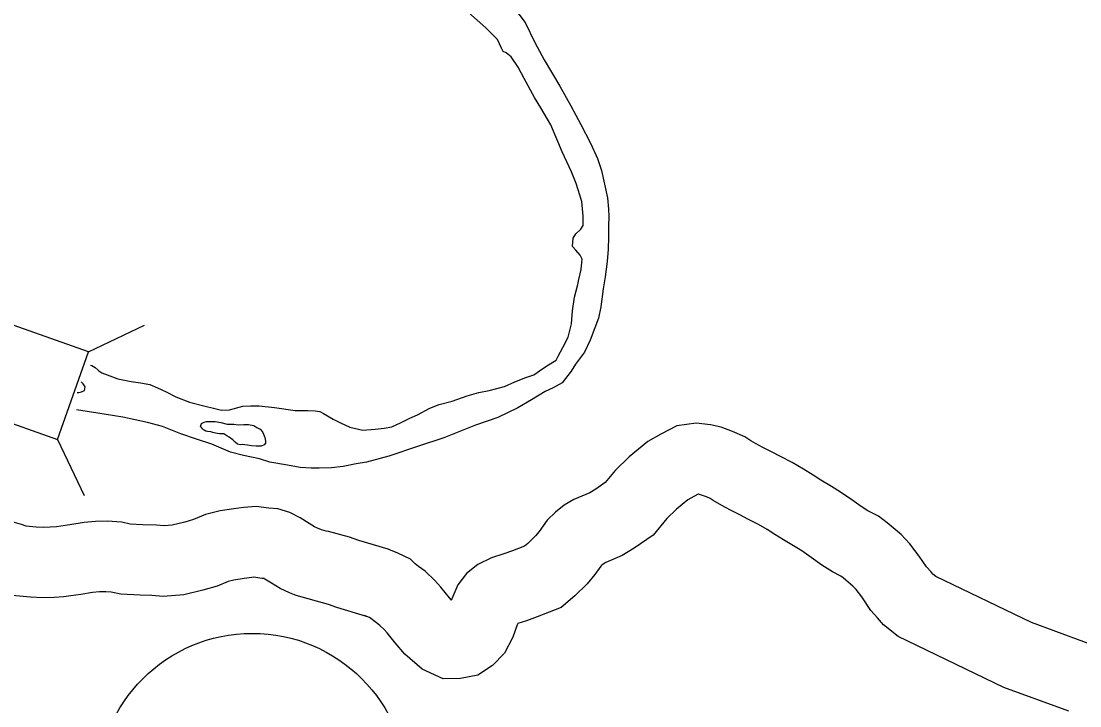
# Model space of a CAD drawing. Extents: x -939622 to -934245, y 1383184 to 1385301.
# Drawn here: x -935501.96 to -935488.43, y 1384336.71 to 1384345.45 of the extents above; entities that cross this region are included whole.
import ezdxf

# ---------------------------------------------------------------- set-up
doc = ezdxf.new("R2010")
doc.units = 0
for name, color, linetype in [('15', 7, 'Continuous'), ('20', 7, 'Continuous'), ('27', 7, 'Continuous'), ('9', 7, 'Continuous')]:
    doc.layers.add(name, color=color, linetype=linetype)

msp = doc.modelspace()

# ---------------------------------------------------------------- linework, layer by layer
at = {"layer": '15'}
for points in [[(-935488.266, 1384337.482), (-935489.052, 1384337.769), (-935490.273, 1384338.36), (-935490.31, 1384338.388), (-935490.338, 1384338.422), (-935490.392, 1384338.482), (-935490.485, 1384338.62), (-935490.603, 1384338.775), (-935490.717, 1384338.895), (-935490.842, 1384339), (-935490.895, 1384339.045), (-935491.006, 1384339.129), (-935491.143, 1384339.198), (-935491.225, 1384339.252), (-935491.348, 1384339.338), (-935491.489, 1384339.437), (-935491.604, 1384339.508), (-935491.744, 1384339.59), (-935491.841, 1384339.654), (-935491.964, 1384339.731), (-935492.108, 1384339.814), (-935492.258, 1384339.891), (-935492.366, 1384339.949), (-935492.482, 1384340.006), (-935492.575, 1384340.057), (-935492.635, 1384340.09), (-935492.712, 1384340.145), (-935492.871, 1384340.212), (-935493.017, 1384340.265), (-935493.151, 1384340.298), (-935493.337, 1384340.318), (-935493.58, 1384340.282), (-935493.787, 1384340.177), (-935493.954, 1384340.084), (-935494.189, 1384339.887), (-935494.37, 1384339.713), (-935494.498, 1384339.558), (-935494.619, 1384339.476), (-935494.694, 1384339.429), (-935494.899, 1384339.343), (-935495.021, 1384339.269), (-935495.134, 1384339.182), (-935495.24, 1384339.078), (-935495.342, 1384338.935), (-935495.39, 1384338.877), (-935495.488, 1384338.781), (-935495.529, 1384338.747), (-935495.68, 1384338.686), (-935495.791, 1384338.648), (-935495.951, 1384338.596), (-935496.126, 1384338.513), (-935496.268, 1384338.397), (-935496.381, 1384338.251), (-935496.458, 1384338.072), (-935496.464, 1384338.054)], [(-935488.573, 1384336.636), (-935489.403, 1384336.939), (-935490.753, 1384337.592), (-935490.941, 1384337.74), (-935491.017, 1384337.831), (-935491.102, 1384337.925), (-935491.218, 1384338.097), (-935491.289, 1384338.191), (-935491.333, 1384338.237), (-935491.421, 1384338.31), (-935491.458, 1384338.342), (-935491.487, 1384338.364), (-935491.592, 1384338.417), (-935491.728, 1384338.505), (-935491.865, 1384338.601), (-935491.984, 1384338.685), (-935492.069, 1384338.737), (-935492.219, 1384338.825), (-935492.328, 1384338.897), (-935492.429, 1384338.96), (-935492.539, 1384339.024), (-935492.673, 1384339.093), (-935492.776, 1384339.147), (-935492.896, 1384339.207), (-935493.008, 1384339.267), (-935493.117, 1384339.328), (-935493.155, 1384339.355), (-935493.201, 1384339.375), (-935493.278, 1384339.403), (-935493.307, 1384339.41), (-935493.31, 1384339.41), (-935493.365, 1384339.382), (-935493.442, 1384339.339), (-935493.586, 1384339.219), (-935493.708, 1384339.101), (-935493.886, 1384338.885), (-935494.128, 1384338.721), (-935494.279, 1384338.627), (-935494.491, 1384338.538), (-935494.512, 1384338.526), (-935494.541, 1384338.503), (-935494.553, 1384338.491), (-935494.628, 1384338.385), (-935494.728, 1384338.266), (-935494.884, 1384338.113), (-935495.062, 1384337.964), (-935495.365, 1384337.843), (-935495.505, 1384337.794), (-935495.612, 1384337.76), (-935495.621, 1384337.74), (-935495.677, 1384337.585)], [(-935497.271, 1384338.706), (-935497.645, 1384338.819), (-935497.766, 1384338.862), (-935498.034, 1384338.935), (-935498.064, 1384338.937), (-935498.121, 1384338.953), (-935498.175, 1384338.974), (-935498.213, 1384338.993), (-935498.282, 1384339.036), (-935498.395, 1384339.106), (-935498.529, 1384339.178), (-935498.68, 1384339.224), (-935498.794, 1384339.23), (-935498.958, 1384339.254), (-935499.113, 1384339.242), (-935499.242, 1384339.223), (-935499.419, 1384339.196), (-935499.603, 1384339.151), (-935499.756, 1384339.086), (-935499.868, 1384339.054), (-935500.029, 1384339.014), (-935500.132, 1384339.005), (-935500.232, 1384339.016), (-935500.409, 1384339.02), (-935500.569, 1384339.027), (-935500.675, 1384339.051), (-935500.859, 1384339.066), (-935501.009, 1384339.06), (-935501.156, 1384339.05), (-935501.34, 1384339.018), (-935501.452, 1384339.002), (-935501.509, 1384338.994), (-935501.588, 1384338.988), (-935501.676, 1384338.985), (-935501.767, 1384338.99), (-935501.896, 1384339.003), (-935501.957, 1384339.022), (-935502.074, 1384339.058)], [(-935496.461, 1384338.056), (-935496.486, 1384338.085), (-935496.597, 1384338.221), (-935496.674, 1384338.308), (-935496.799, 1384338.426), (-935496.883, 1384338.488), (-935496.925, 1384338.52), (-935496.987, 1384338.58), (-935497.148, 1384338.658), (-935497.241, 1384338.694), (-935497.271, 1384338.706)], [(-935497.549, 1384337.849), (-935497.926, 1384337.964), (-935498.034, 1384338.002), (-935498.445, 1384338.114), (-935498.533, 1384338.148), (-935498.652, 1384338.205), (-935498.76, 1384338.273), (-935498.846, 1384338.326), (-935498.857, 1384338.332), (-935498.886, 1384338.334), (-935498.987, 1384338.349), (-935499.012, 1384338.347), (-935499.11, 1384338.332), (-935499.244, 1384338.312), (-935499.317, 1384338.294), (-935499.457, 1384338.235), (-935499.637, 1384338.184), (-935499.883, 1384338.123), (-935500.145, 1384338.102), (-935500.291, 1384338.117), (-935500.439, 1384338.121), (-935500.687, 1384338.132), (-935500.809, 1384338.159), (-935500.877, 1384338.164), (-935500.961, 1384338.161), (-935501.048, 1384338.155), (-935501.199, 1384338.129), (-935501.327, 1384338.111), (-935501.413, 1384338.099), (-935501.537, 1384338.09), (-935501.684, 1384338.084), (-935501.839, 1384338.093), (-935502.076, 1384338.117)], [(-935495.677, 1384337.585), (-935495.782, 1384337.379), (-935495.936, 1384337.22), (-935496.123, 1384337.099), (-935496.347, 1384337.055), (-935496.567, 1384337.052), (-935496.834, 1384337.175), (-935497.059, 1384337.368), (-935497.179, 1384337.512), (-935497.282, 1384337.637), (-935497.32, 1384337.681), (-935497.377, 1384337.734), (-935497.421, 1384337.767), (-935497.509, 1384337.833), (-935497.564, 1384337.854), (-935497.579, 1384337.86)]]:
    msp.add_lwpolyline(points, dxfattribs=at)
at = {"layer": '20'}
for p, q in [((-935501.099, 1384341.229), (-935500.384, 1384341.57)), ((-935501.496, 1384340.11), (-935501.155, 1384339.395))]:
    msp.add_line(p, q, dxfattribs=at)
msp.add_lwpolyline([(-935504.855, 1384341.3), (-935501.496, 1384340.11), (-935501.099, 1384341.229), (-935504.458, 1384342.419)], close=True, dxfattribs=at)
at = {"layer": '27'}
msp.add_circle((-935499.007, 1384335.652), 1.98, dxfattribs=at)
at = {"layer": '9'}
for points in [[(-935495.193, 1384344.128), (-935495.321, 1384344.346), (-935495.4, 1384344.478), (-935495.531, 1384344.72), (-935495.611, 1384344.866), (-935495.699, 1384345), (-935495.763, 1384345.048), (-935495.799, 1384345.065), (-935495.823, 1384345.11), (-935495.872, 1384345.221), (-935496.021, 1384345.37), (-935496.242, 1384345.563)], [(-935495.615, 1384345.56), (-935495.52, 1384345.438), (-935495.395, 1384345.183), (-935495.276, 1384344.959), (-935495.078, 1384344.622), (-935494.937, 1384344.371), (-935494.809, 1384344.132), (-935494.687, 1384343.893), (-935494.595, 1384343.699), (-935494.545, 1384343.546), (-935494.505, 1384343.372), (-935494.47, 1384343.198), (-935494.456, 1384343.051), (-935494.45, 1384342.958), (-935494.454, 1384342.835), (-935494.456, 1384342.691), (-935494.461, 1384342.54), (-935494.471, 1384342.384), (-935494.496, 1384342.186), (-935494.522, 1384342.035)], [(-935501.076, 1384341.06), (-935501.057, 1384341.054), (-935501.015, 1384341.028), (-935500.976, 1384340.995), (-935500.967, 1384340.986), (-935500.93, 1384340.962), (-935500.828, 1384340.921), (-935500.726, 1384340.883), (-935500.554, 1384340.852), (-935500.437, 1384340.835), (-935500.317, 1384340.812), (-935500.218, 1384340.771), (-935500.17, 1384340.748), (-935500.1, 1384340.715), (-935499.983, 1384340.656), (-935499.808, 1384340.586), (-935499.607, 1384340.534), (-935499.501, 1384340.508), (-935499.402, 1384340.485), (-935499.297, 1384340.489), (-935499.127, 1384340.533), (-935499.025, 1384340.54), (-935498.917, 1384340.538), (-935498.724, 1384340.519), (-935498.457, 1384340.479), (-935498.295, 1384340.478), (-935498.205, 1384340.476), (-935498.145, 1384340.467), (-935498.097, 1384340.441), (-935497.973, 1384340.367), (-935497.88, 1384340.323), (-935497.759, 1384340.267), (-935497.594, 1384340.23), (-935497.435, 1384340.243), (-935497.321, 1384340.253), (-935497.222, 1384340.272), (-935497.103, 1384340.325), (-935496.995, 1384340.38), (-935496.897, 1384340.426), (-935496.736, 1384340.511), (-935496.619, 1384340.558), (-935496.454, 1384340.598), (-935496.263, 1384340.666), (-935496.114, 1384340.71), (-935495.982, 1384340.735), (-935495.784, 1384340.785), (-935495.653, 1384340.844), (-935495.513, 1384340.899), (-935495.411, 1384340.936), (-935495.336, 1384340.985), (-935495.241, 1384341.052), (-935495.125, 1384341.122), (-935495.098, 1384341.173), (-935495.039, 1384341.285), (-935494.972, 1384341.418), (-935494.928, 1384341.587), (-935494.915, 1384341.752), (-935494.89, 1384341.926), (-935494.849, 1384342.089), (-935494.835, 1384342.155), (-935494.806, 1384342.282), (-935494.795, 1384342.369), (-935494.792, 1384342.411), (-935494.817, 1384342.465), (-935494.871, 1384342.53), (-935494.914, 1384342.575), (-935494.906, 1384342.683), (-935494.873, 1384342.738), (-935494.808, 1384342.795), (-935494.778, 1384342.844), (-935494.777, 1384342.961), (-935494.796, 1384343.15), (-935494.868, 1384343.38), (-935494.929, 1384343.53), (-935495.048, 1384343.784), (-935495.193, 1384344.128)], [(-935494.522, 1384342.035), (-935494.555, 1384341.804), (-935494.584, 1384341.659), (-935494.628, 1384341.536), (-935494.689, 1384341.379), (-935494.763, 1384341.225), (-935494.878, 1384341.071), (-935494.931, 1384340.983), (-935495.047, 1384340.835), (-935495.163, 1384340.77), (-935495.265, 1384340.721), (-935495.441, 1384340.614), (-935495.614, 1384340.514), (-935495.871, 1384340.391), (-935496.155, 1384340.292), (-935496.558, 1384340.129), (-935496.881, 1384340.023), (-935497.261, 1384339.896), (-935497.548, 1384339.821), (-935497.68, 1384339.796), (-935497.844, 1384339.764), (-935497.994, 1384339.748), (-935498.153, 1384339.743), (-935498.255, 1384339.742), (-935498.393, 1384339.753), (-935498.555, 1384339.781), (-935498.784, 1384339.818), (-935498.916, 1384339.862), (-935499.12, 1384339.905), (-935499.286, 1384339.948), (-935499.524, 1384340.048), (-935499.719, 1384340.115), (-935499.918, 1384340.182), (-935500.156, 1384340.273), (-935500.345, 1384340.328), (-935500.661, 1384340.394), (-935500.979, 1384340.445), (-935501.253, 1384340.489)], [(-935501.244, 1384340.708), (-935501.224, 1384340.71), (-935501.191, 1384340.717), (-935501.152, 1384340.735), (-935501.144, 1384340.78), (-935501.168, 1384340.822), (-935501.193, 1384340.846)], [(-935499.257, 1384340.104), (-935499.3, 1384340.14), (-935499.333, 1384340.157), (-935499.369, 1384340.181), (-935499.426, 1384340.183), (-935499.477, 1384340.191), (-935499.51, 1384340.2), (-935499.535, 1384340.206), (-935499.58, 1384340.211), (-935499.601, 1384340.217), (-935499.622, 1384340.228), (-935499.628, 1384340.234), (-935499.643, 1384340.246), (-935499.655, 1384340.261), (-935499.667, 1384340.276), (-935499.656, 1384340.312), (-935499.623, 1384340.33), (-935499.593, 1384340.337), (-935499.563, 1384340.337), (-935499.482, 1384340.341), (-935499.41, 1384340.327)], [(-935499.41, 1384340.327), (-935499.326, 1384340.305), (-935499.242, 1384340.303), (-935499.188, 1384340.298), (-935499.113, 1384340.299), (-935499.056, 1384340.299), (-935498.987, 1384340.288), (-935498.948, 1384340.262), (-935498.905, 1384340.239), (-935498.875, 1384340.209), (-935498.865, 1384340.176), (-935498.847, 1384340.134), (-935498.837, 1384340.089), (-935498.837, 1384340.062), (-935498.855, 1384340.041), (-935498.893, 1384340.022), (-935498.959, 1384340.024), (-935499.016, 1384340.03), (-935499.067, 1384340.035), (-935499.137, 1384340.046), (-935499.157, 1384340.04), (-935499.194, 1384340.051), (-935499.227, 1384340.075), (-935499.257, 1384340.104)]]:
    msp.add_lwpolyline(points, dxfattribs=at)

doc.saveas('drawing.dxf')
